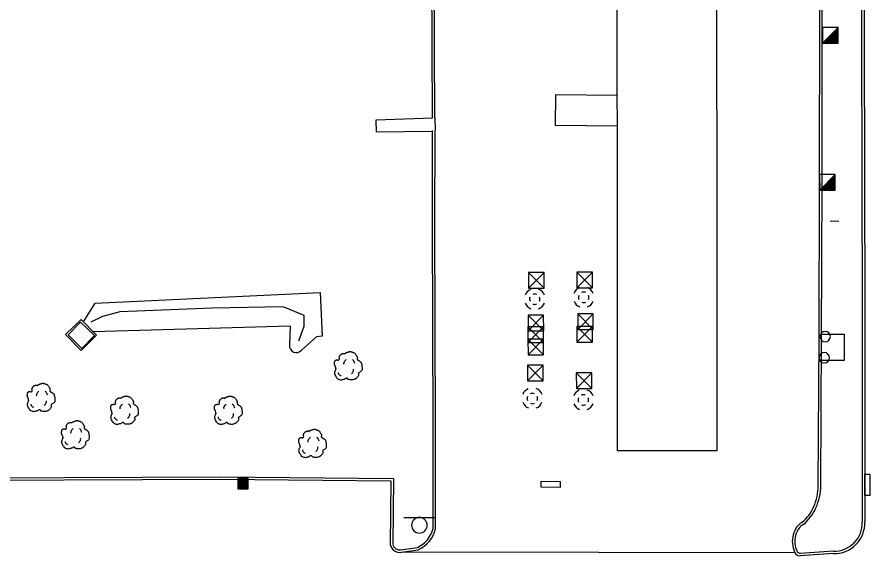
# Model space of a CAD drawing. Extents: x 2145380 to 2157287, y 139568 to 149130.
# Drawn here: x 2145904.9 to 2146109.5, y 142665.1 to 142794.3 of the extents above; entities that cross this region are included whole.
import ezdxf

# ---------------------------------------------------------------- set-up
doc = ezdxf.new("R2010")
doc.units = 0
for name, color, linetype in [('TOPO_Asphalt', 7, 'Continuous'), ('TOPO_Building', 7, 'Continuous'), ('TOPO_Concrete', 7, 'Continuous'), ('TOPO_Curb Back', 7, 'Continuous'), ('TOPO_DRAIN_Headwall', 7, 'Continuous'), ('TOPO_DRAIN_Inlet Grate', 7, 'Continuous'), ('TOPO_DRAIN_Manhole', 7, 'Continuous'), ('TOPO_Flowline', 7, 'Continuous'), ('TOPO_Misc', 7, 'Continuous'), ('TOPO_Misc Line', 7, 'Continuous'), ('TOPO_Sign', 7, 'Continuous'), ('TOPO_Tree', 7, 'Continuous')]:
    doc.layers.add(name, color=color, linetype=linetype)

# ---------------------------------------------------------------- blocks, each defined once
blk = doc.blocks.new('CB')
at = {"layer": 'TOPO_Misc'}
for p, q in [((-3.08, 2.99), (3.24, 2.99)), ((-3.08, 2.68), (3.24, 2.68)), ((-3.08, 2.36), (3.24, 2.36)), ((-3.08, 2.05), (3.24, 2.05)), ((-3.08, 1.73), (3.24, 1.73)), ((-3.08, 1.4), (3.24, 1.4)), ((-3.08, 1.1), (3.24, 1.1)), ((-3.08, 0.77), (3.24, 0.77)), ((-3.08, 0.46), (3.24, 0.46)), ((-3.08, 0.14), (3.24, 0.14)), ((-3.08, -0.17), (3.24, -0.17)), ((-3.08, -0.48), (3.24, -0.48)), ((-3.08, -0.8), (3.24, -0.8)), ((-3.08, -1.11), (3.26, -1.11)), ((-3.08, -1.43), (3.26, -1.43)), ((-3.08, -1.75), (3.26, -1.75)), ((-3.08, -2.07), (3.26, -2.07)), ((-3.08, -2.39), (3.26, -2.39)), ((-3.08, -2.7), (3.26, -2.7)), ((-3.08, -3.02), (3.26, -3.02))]:
    blk.add_line(p, q, dxfattribs=at)
blk.add_lwpolyline([(3.26, -3.29), (3.24, 3.05), (-3.09, 3.04), (-3.08, -3.3), (3.26, -3.29)], dxfattribs=at)
blk = doc.blocks.new('MHEXST')
at = {"layer": 'TOPO_DRAIN_Manhole'}
for centre, radius, start, end in [((-0.1, 0.3), 12.7, 112.9748, 158.2636), ((-0.1, 0.3), 12.7, 22.0744, 68.6991), ((-0.1, 0.1), 6.35, 157.9722, 204.161), ((-0.1, 0.1), 6.35, 66.1941, 113.691), ((-0.1, 0.1), 6.35, 336.8023, 21.4046), ((-0.1, 0.3), 12.7, 202.6921, 248.1938), ((-0.1, 0.1), 6.35, 248.5791, 293.1995), ((-0.1, 0.3), 12.7, 291.7963, 337.3032)]:
    blk.add_arc(centre, radius, start, end, dxfattribs=at)
blk = doc.blocks.new('POST')
at = {"layer": 'TOPO_Misc'}
for start, end in [(90, 180), (180, 270), (360, 90), (270, 0)]:
    blk.add_arc((-0.01, 0.03), 3.16, start, end, dxfattribs=at)
blk = doc.blocks.new('TREE')
at = {"layer": 'TOPO_Tree'}
for points in [[(-3.5, 17.6), (-3.1, 18.3), (-2.6, 18.8), (-1.9, 19.2), (-1, 19.7), (-0.2, 20), (0.7, 20.2), (1.6, 20.5), (2.5, 20.8), (3.4, 20.8), (4.1, 20.7), (4.8, 20.5), (5.5, 20.2), (6.4, 19.9), (7.3, 19.7), (8.2, 19.2), (9.4, 18.4), (10, 17.2), (10.8, 16), (11.2, 15.3), (11.6, 14.6), (11.9, 13.9), (12.2, 13.1), (11.4, 12), (11.9, 11.2), (12, 11), (12.2, 10.9), (12.4, 10.7), (12.9, 10.4), (13.5, 10), (14, 9.7), (14.7, 9.2), (15.4, 8.7), (16.1, 8.1), (16.7, 7.5), (16.9, 6.7), (17.1, 6), (17.6, 4.4), (17.7, 2.8), (17.7, 1.2), (17.7, -0.2), (17.8, -2.2), (16.6, -3), (15.5, -3.8), (14.3, -4.6), (13.2, -5.3)], [(-14.1, -0.4), (-14.2, 0.5), (-14.4, 1.4), (-14.6, 2.3), (-14.8, 3.2), (-15.5, 4), (-15.7, 4.9), (-15.8, 5.6), (-15.7, 6.3), (-15.7, 7), (-15.6, 7.9), (-15.7, 8.8), (-15.1, 9.7), (-14.6, 10.4), (-13.8, 10.5), (-13, 10.7), (-12.2, 11), (-11.1, 10), (-10.4, 10.7), (-9.4, 11.7), (-10.3, 13.3), (-9.8, 14.4), (-9.6, 15.1), (-9.3, 15.9), (-8.8, 16.5), (-8.2, 17.3), (-7.5, 17.7), (-6.7, 18.1), (-6.1, 18.4), (-5.6, 18.6), (-5.1, 18.7), (-4.5, 18.7), (-4, 18.5), (-3.5, 18.1)], [(-4.2, 5.1), (-4.5, 6.1), (-4.3, 7.2), (-3.8, 8.2), (-3.3, 9.3), (-2.7, 10.3), (-1.6, 11)], [(5.9, 11.2), (6.5, 10.7), (7, 10.2), (7.4, 9.5), (7.9, 8.6), (8.3, 7.6), (8.5, 6.6)], [(13.2, -5.3), (13.3, -5.8), (13.4, -6.3), (13.4, -6.7), (13.8, -8.5), (12.2, -10), (10.8, -11.5), (10, -12.3), (9.1, -12.8), (8.2, -13.1), (6, -13.8), (3.3, -13.6), (1.3, -13.1), (0.5, -12.9), (-0.1, -11.4), (-0.8, -11.5), (-2, -11.6), (-3.3, -12.8), (-4.5, -13.1), (-6.1, -13.5), (-7.8, -14), (-9.3, -13.6), (-11.4, -13.1), (-12.8, -11.4), (-14.1, -9.4), (-15.3, -7.3), (-15.6, -5.1), (-15.1, -3), (-14.9, -1.9), (-13.9, -0.8), (-13.5, 0.1)], [(-11.4, -4.5), (-11.5, -5.4), (-11, -6.3), (-10.1, -7.2), (-9.3, -8), (-8.5, -8.3), (-7.7, -8.1)], [(4.8, -6.3), (5.7, -5.7), (6.3, -4.9), (6.8, -3.9), (7.4, -2.8), (7.6, -1.7), (7.5, -0.6)]]:
    blk.add_open_spline(points, degree=3, dxfattribs=at)

msp = doc.modelspace()

# ---------------------------------------------------------------- linework, layer by layer
at = {"layer": 'TOPO_Asphalt'}
for p, q in [((2146005.15, 142770.24), (2146005.17, 142767.12)), ((2146091.51, 142665.83), (2145997.36, 142666.05))]:
    msp.add_line(p, q, dxfattribs=at)
at = {"layer": 'TOPO_Building'}
msp.add_line((2146048.89, 142768.17), (2146033.98, 142768.37), dxfattribs=at)
msp.add_lwpolyline([(2146048.88, 142775.52), (2146034.08, 142775.71), (2146033.98, 142768.37)], dxfattribs=at)
at = {"layer": 'TOPO_Concrete'}
msp.add_line((2145970.42, 142720.24), (2145923.15, 142718.89), dxfattribs=at)
for points in [[(2146004.57, 142766.88), (2145991.11, 142766.71), (2145991.07, 142769.66), (2146004.55, 142770.2)], [(2145920.86, 142721.23), (2145923.68, 142725.72), (2145977.6, 142728.29), (2145978.11, 142717.82), (2145976.74, 142717.65)], [(2146097.85, 142712.02), (2146097.88, 142718.31), (2146103.32, 142718.28), (2146103.29, 142711.99), (2146097.85, 142712.02)]]:
    msp.add_lwpolyline(points, dxfattribs=at)
at = {"layer": 'TOPO_Curb Back'}
for points in [[(2146107.62, 142840.27), (2146107.48, 142789.13), (2146107.62, 142723.62), (2146107.63, 142673.26)], [(2146108.22, 142840.27), (2146108.08, 142789.13), (2146108.22, 142723.62), (2146108.23, 142673.27)], [(2146097.08, 142681.98), (2146097.28, 142717.51), (2146097.39, 142754.42), (2146097.51, 142839.55)], [(2146097.68, 142681.98), (2146097.88, 142717.51), (2146097.99, 142754.42), (2146098.11, 142839.48)], [(2146004.55, 142770.2), (2146004.37, 142804.39), (2146004.28, 142833.02)], [(2146005.15, 142770.2), (2146004.97, 142804.39), (2146004.88, 142833.02)], [(2146004.72, 142671.7), (2146004.71, 142696.01), (2146004.53, 142744.86), (2146004.57, 142767.13)], [(2146005.32, 142671.62), (2146005.31, 142696.01), (2146005.13, 142744.86), (2146005.17, 142767.12)], [(2145753.92, 142666.69), (2145753.88, 142684.04), (2145782.76, 142683.76), (2145878.74, 142683.8), (2145953.68, 142684.11), (2145995.2, 142683.71), (2145995.04, 142667.91)], [(2145754.52, 142666.71), (2145754.48, 142683.44), (2145782.76, 142683.16), (2145878.74, 142683.2), (2145953.68, 142683.51), (2145994.59, 142683.12), (2145994.44, 142667.85)], [(2145997, 142666.61), (2146000.94, 142667.14)], [(2145997.1, 142666.02), (2146001.11, 142666.56)], [(2146100.71, 142666.29), (2146092.77, 142665.72)], [(2146100.72, 142665.69), (2146092.77, 142665.12)]]:
    msp.add_lwpolyline(points, dxfattribs=at)
for centre, radius, start, end in [((2146084.57, 142682.03), 12.51, 335.6146, 359.7979), ((2146084.57, 142682.03), 13.11, 335.6275, 359.7952), ((2146086.67, 142680.97), 10.16, 309.8294, 336.1789), ((2146086.67, 142680.97), 10.76, 309.5515, 336.1631), ((2146095.37, 142669.43), 4.33, 120.3765, 163.551), ((2146095.37, 142669.43), 3.73, 119.6537, 163.8349), ((2146100.91, 142673.01), 6.73, 268.2684, 2.082), ((2146100.91, 142673.01), 7.33, 268.5122, 1.9956), ((2145997.94, 142673.47), 7, 295.3252, 345.313), ((2145997.94, 142673.47), 7.6, 294.6107, 345.9082), ((2146096.77, 142668.63), 5.91, 159.9845, 200.1993), ((2146096.77, 142668.63), 5.31, 159.7809, 201.0603), ((2145996.69, 142668.28), 2.3, 190.6501, 280.1299), ((2145996.69, 142668.28), 1.7, 192.4943, 280.5252), ((2146092.87, 142666.77), 1.65, 186.2621, 266.657), ((2146092.87, 142666.77), 1.05, 182.6096, 264.7755)]:
    msp.add_arc(centre, radius, start, end, dxfattribs=at)
at = {"layer": 'TOPO_DRAIN_Headwall'}
msp.add_lwpolyline([(2145920.27, 142714.36), (2145924.01, 142718.02), (2145920.27, 142721.84), (2145916.54, 142718.18)], close=True, dxfattribs=at)
for points in [[(2145970.42, 142720.24), (2145970.25, 142715.68)], [(2145973.16, 142714.47), (2145976.74, 142717.65)]]:
    msp.add_lwpolyline(points, dxfattribs=at)
msp.add_arc((2145971.89, 142715.52), 1.65, 174.5008, 320.6803, dxfattribs=at)
at = {"layer": 'TOPO_DRAIN_Inlet Grate'}
for points in [[(2145920.46, 142714.85), (2145923.48, 142717.94), (2145920.16, 142721.19), (2145917.14, 142718.1)], [(2146108.23, 142679.65), (2146108.23, 142684.71), (2146109.48, 142684.71), (2146109.48, 142679.65)], [(2146035.19, 142681.54), (2146030.62, 142681.59), (2146030.64, 142683.02), (2146035.2, 142682.97)]]:
    msp.add_lwpolyline(points, close=True, dxfattribs=at)
at = {"layer": 'TOPO_Flowline'}
msp.add_lwpolyline([(2145972.54, 142716.74), (2145973.78, 142720.24), (2145973.79, 142722.81), (2145968.73, 142724.84), (2145951.78, 142724.54), (2145929.56, 142723.64), (2145925.38, 142722.53), (2145922.62, 142721.14)], dxfattribs=at)
at = {"layer": 'TOPO_Misc'}
for p, q in [((2146098.09, 142788.06), (2146101.82, 142791.81)), ((2146100.86, 142790.84), (2146101.82, 142790.84)), ((2146101.05, 142791.03), (2146101.82, 142791.03)), ((2146101.24, 142791.22), (2146101.82, 142791.22)), ((2146101.42, 142791.4), (2146101.82, 142791.4)), ((2146101.61, 142791.59), (2146101.82, 142791.59)), ((2146101.79, 142791.77), (2146101.82, 142791.77)), ((2146098.81, 142788.79), (2146101.83, 142788.79)), ((2146098.99, 142788.97), (2146101.83, 142788.97)), ((2146099.18, 142789.16), (2146101.83, 142789.16)), ((2146099.37, 142789.35), (2146101.83, 142789.35)), ((2146099.55, 142789.53), (2146101.82, 142789.53)), ((2146099.74, 142789.72), (2146101.82, 142789.72)), ((2146099.93, 142789.91), (2146101.82, 142789.91)), ((2146100.11, 142790.09), (2146101.82, 142790.09)), ((2146100.3, 142790.28), (2146101.82, 142790.28)), ((2146100.48, 142790.46), (2146101.82, 142790.46)), ((2146100.67, 142790.65), (2146101.82, 142790.65)), ((2146098.24, 142788.22), (2146101.83, 142788.22)), ((2146098.43, 142788.41), (2146101.83, 142788.41)), ((2146098.61, 142788.6), (2146101.83, 142788.6)), ((2146097.42, 142752.83), (2146101.16, 142756.58)), ((2146100.57, 142755.99), (2146101.16, 142755.99)), ((2146100.76, 142756.18), (2146101.16, 142756.18)), ((2146100.95, 142756.37), (2146101.16, 142756.37)), ((2146101.13, 142756.55), (2146101.16, 142756.55)), ((2146098.51, 142753.93), (2146101.16, 142753.93)), ((2146098.71, 142754.13), (2146101.16, 142754.13)), ((2146098.89, 142754.31), (2146101.16, 142754.31)), ((2146099.08, 142754.5), (2146101.16, 142754.5)), ((2146099.26, 142754.68), (2146101.16, 142754.68)), ((2146099.44, 142754.86), (2146101.16, 142754.86)), ((2146099.63, 142755.05), (2146101.16, 142755.05)), ((2146099.82, 142755.24), (2146101.16, 142755.24)), ((2146100.01, 142755.43), (2146101.16, 142755.43)), ((2146100.19, 142755.61), (2146101.16, 142755.61)), ((2146100.38, 142755.8), (2146101.16, 142755.8)), ((2146097.58, 142753), (2146101.16, 142753)), ((2146097.77, 142753.19), (2146101.16, 142753.19)), ((2146097.95, 142753.37), (2146101.16, 142753.37)), ((2146098.14, 142753.56), (2146101.16, 142753.56)), ((2146098.32, 142753.74), (2146101.16, 142753.74)), ((2146027.59, 142733.09), (2146031.34, 142729.36)), ((2146039.18, 142733.17), (2146042.93, 142729.43)), ((2146027.48, 142722.86), (2146031.23, 142719.13)), ((2146039.38, 142723.16), (2146043.13, 142719.42)), ((2146027.44, 142720.06), (2146031.19, 142716.33)), ((2146039.19, 142720.13), (2146042.94, 142716.39)), ((2146027.46, 142717.09), (2146031.21, 142713.36)), ((2146027.37, 142710.85), (2146031.12, 142707.11)), ((2146039.05, 142709.05), (2146042.8, 142705.31))]:
    msp.add_line(p, q, dxfattribs=at)
for points in [[(2146101.83, 142788.07), (2146101.82, 142791.81), (2146098.08, 142791.8), (2146098.09, 142788.06), (2146101.83, 142788.07)], [(2146101.16, 142752.84), (2146101.16, 142756.58), (2146097.41, 142756.58), (2146097.42, 142752.83), (2146101.16, 142752.84)], [(2146027.6, 142729.35), (2146031.34, 142729.36), (2146031.34, 142733.1), (2146027.59, 142733.09), (2146027.6, 142729.35), (2146031.34, 142733.1)], [(2146039.19, 142729.42), (2146042.93, 142729.43), (2146042.92, 142733.17), (2146039.18, 142733.17), (2146039.19, 142729.42), (2146042.92, 142733.17)], [(2146027.48, 142719.12), (2146031.23, 142719.13), (2146031.22, 142722.87), (2146027.48, 142722.86), (2146027.48, 142719.12), (2146031.22, 142722.87)], [(2146039.39, 142719.41), (2146043.13, 142719.42), (2146043.12, 142723.16), (2146039.38, 142723.16), (2146039.39, 142719.41), (2146043.12, 142723.16)], [(2146027.45, 142716.32), (2146031.19, 142716.33), (2146031.18, 142720.07), (2146027.44, 142720.06), (2146027.45, 142716.32), (2146031.18, 142720.07)], [(2146039.2, 142716.39), (2146042.94, 142716.39), (2146042.93, 142720.14), (2146039.19, 142720.13), (2146039.2, 142716.39), (2146042.93, 142720.14)], [(2146027.47, 142713.35), (2146031.21, 142713.36), (2146031.21, 142717.1), (2146027.46, 142717.09), (2146027.47, 142713.35), (2146031.21, 142717.1)], [(2146027.38, 142707.1), (2146031.12, 142707.11), (2146031.12, 142710.85), (2146027.37, 142710.85), (2146027.38, 142707.1), (2146031.12, 142710.85)], [(2146039.06, 142705.31), (2146042.8, 142705.31), (2146042.79, 142709.06), (2146039.05, 142709.05), (2146039.06, 142705.31), (2146042.79, 142709.06)]]:
    msp.add_lwpolyline(points, dxfattribs=at)
at = {"layer": 'TOPO_Misc Line'}
msp.add_lwpolyline([(2146048.92, 142690.32), (2146048.85, 142853.97), (2146072.68, 142853.98), (2146072.74, 142690.33)], close=True, dxfattribs=at)
at = {"layer": 'TOPO_Sign'}
for points in [[(2146099.92, 142745.48), (2146102.02, 142745.43)], [(2145997.66, 142674.34), (2146005.16, 142674.35)], [(2146001.41, 142674.34), (2146001.41, 142674.34)], [(2145999.55, 142672.47), (2145999.55, 142672.47)], [(2146003.28, 142672.47), (2146003.28, 142672.47)], [(2146001.41, 142670.6), (2146001.41, 142670.6)]]:
    msp.add_lwpolyline(points, dxfattribs=at)
for start, end in [(90, 180), (360, 90), (180, 270), (270, 0)]:
    msp.add_arc((2146001.41, 142672.47), 1.87, start, end, dxfattribs=at)

# ---------------------------------------------------------------- block references
at = {"layer": 'TOPO_DRAIN_Manhole', "xscale": 0.19685000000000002, "yscale": 0.19685000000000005}
for p in [(2146040.83, 142727.09), (2146029.11, 142726.67), (2146028.53, 142702.86), (2146040.77, 142702.52)]:
    msp.add_blockref('MHEXST', p, dxfattribs=at)
at = {"layer": 'TOPO_Misc', "xscale": 0.39370000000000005, "yscale": 0.3937000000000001}
for name, p in [('POST', (2146098.74, 142717.7)), ('POST', (2146098.54, 142712.64)), ('CB', (2145959.08, 142682.53))]:
    msp.add_blockref(name, p, dxfattribs=at)
at = {"layer": 'TOPO_Tree', "xscale": 0.19685000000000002, "yscale": 0.19685000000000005}
for p in [(2145984.17, 142710.02), (2145910.48, 142702.43), (2145930.49, 142699.38), (2145955.39, 142699.36), (2145918.7, 142693.48), (2145975.6, 142691.41)]:
    msp.add_blockref('TREE', p, dxfattribs=at)

doc.saveas('drawing.dxf')
